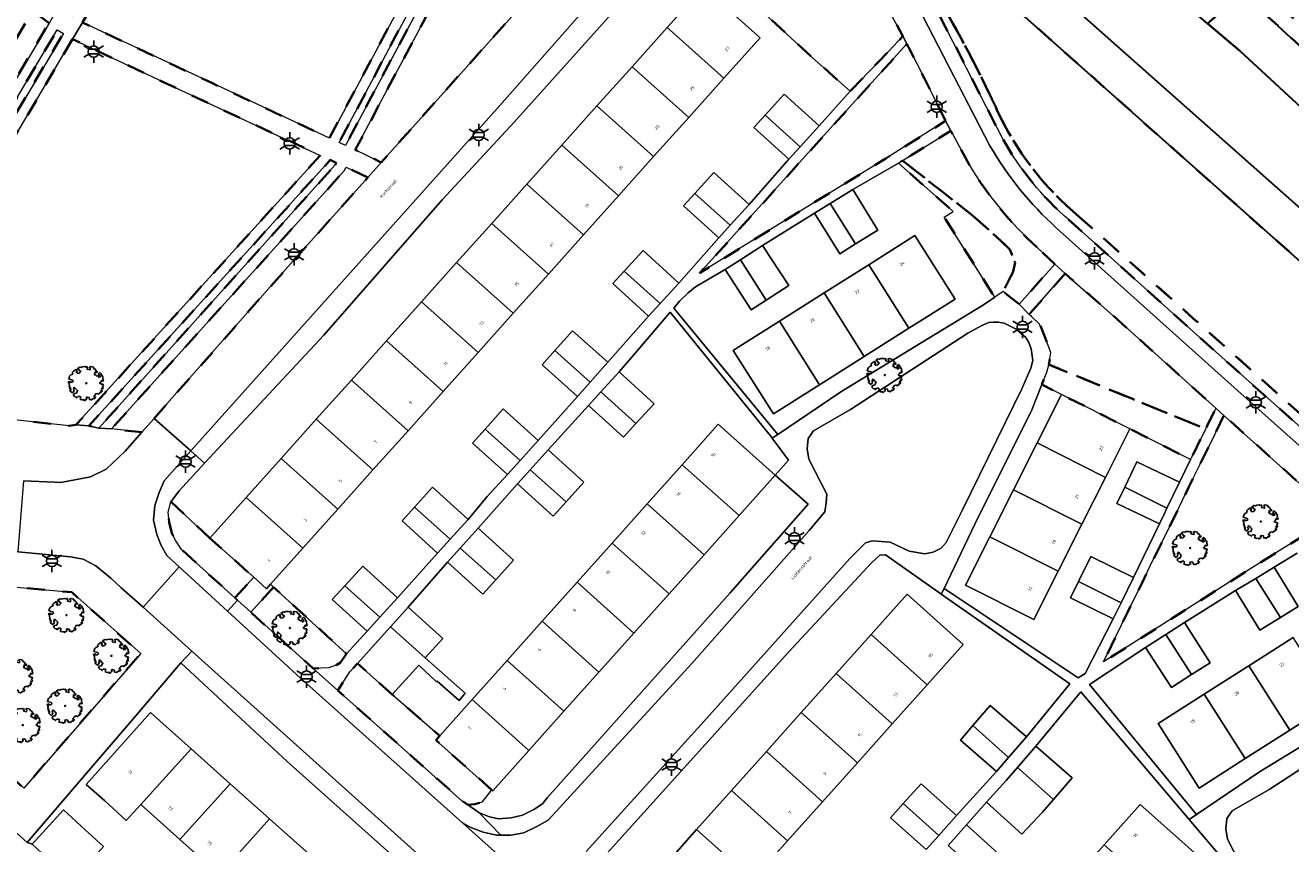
# Model space of a CAD drawing. Extents: x 105780 to 185197, y 477999 to 525027.
# Tile 413 of 562: x 108238 to 108381, y 479543 to 479636. Entities that reach past the tile are written whole.
import ezdxf
from ezdxf.enums import TextEntityAlignment as Align

# ---------------------------------------------------------------- set-up
doc = ezdxf.new("R2010")
doc.units = 0
doc.linetypes.add('XX-HIDDEN', pattern=[4, 2, -2])
for name, color, linetype, lineweight in [('B-GV-GR-BOOM-S', 252, 'Continuous', 25), ('B-GV-GR-MATERIAALGRENS-G', 252, 'XX-HIDDEN', 35), ('B-RO-IE-MEUBILAIR_WEGMEUBILAIR-S', 252, 'Continuous', 25), ('B-WE-GW-WATERGANG_SLOOT_INSTEEK-G', 252, 'Continuous', 30), ('B-XX-KG-KADASTRAAL_BEBOUWING-G', 252, 'Continuous', 20), ('B1-WE-OG-BEBOUWING-T18', 7, 'Continuous', 18), ('B1-WE-OG-TERREIN_ERF-GV', 252, 'Continuous', 18), ('B1-WE-OG-TOPOGRAFIE-T18', 10, 'Continuous', 18), ('B1-WE-VH-VERHARDING_BETONSTRAATSTEEN-GV', 252, 'Continuous', 18), ('B1-WE-VH-VERHARDING_STRAATBAKSTEEN-GV', 252, 'Continuous', 18), ('B1-WE-VH-VERHARDING_TEGEL-GV', 252, 'Continuous', 18)]:
    doc.layers.add(name, color=color, linetype=linetype, lineweight=lineweight)
doc.styles.add('NLCS-ISO', font='NLCS-ISO.ttf')
doc.styles.add('NLCS-ISO-M200-T18', font='NLCS-ISO.ttf', dxfattribs={"height": 0.36})

# ---------------------------------------------------------------- blocks, each defined once
blk = doc.blocks.new('B-SIE-WEG_LICHTMAST-SO')
at = {"ltscale": 0.1}
for p, q in [((-1.1, 0.63), (-2.19, 1.27)), ((0, 1.27), (0, 2.53)), ((1.1, 0.63), (2.19, 1.27)), ((-1.1, -0.63), (-2.19, -1.27)), ((0, -1.27), (0, -2.53)), ((1.1, -0.63), (2.19, -1.27))]:
    blk.add_line(p, q, dxfattribs=at)
at = {"flags": 128}
for points in [[(-1.16, 0.5), (1.16, 0.5)], [(-1.16, -0.5), (1.16, -0.5)]]:
    blk.add_lwpolyline(points, dxfattribs=at)
at = {"ltscale": 0.1}
blk.add_circle((0, 0), 1.27, dxfattribs=at)
at = {"style": 'NLCS-ISO'}
blk.add_attdef('TYPE', text='', height=1.8, dxfattribs=at).set_placement((0, 2.53), align=Align.BOTTOM_CENTER)
blk = doc.blocks.new('B-SGR-BOOM_06')
at = {"linetype": 'Continuous', "flags": 128}
blk.add_lwpolyline([(1.08, 1.41), (1.01, 1.58), (0.88, 1.63), (0.78, 1.81), (0.51, 1.88), (0.34, 1.81), (0.44, 1.71), (0.43, 1.52), (0.09, 1.59), (0.14, 1.73), (0.07, 1.88), (-0.06, 1.84), (-0.19, 1.88), (-0.46, 1.86), (-0.6, 1.79), (-0.78, 1.83), (-1.02, 1.64), (-0.85, 1.56), (-0.8, 1.46), (-0.63, 1.37), (-0.8, 1.16), (-1.02, 1.11), (-1.17, 1.24), (-1.05, 1.29), (-1.15, 1.54), (-1.45, 1.37), (-1.6, 1.21), (-1.52, 1.14), (-1.6, 1.01), (-1.77, 0.94), (-1.89, 0.82), (-2, 0.49), (-1.55, 0.37), (-1.48, 0.22), (-1.6, 0.12), (-1.8, 0.12), (-1.84, 0.22), (-2.04, 0.15), (-1.9, -0.07), (-1.97, -0.15), (-1.89, -0.22), (-1.95, -0.4), (-1.81, -0.47), (-1.89, -0.62), (-1.77, -0.64), (-1.72, -0.68), (-1.85, -0.84), (-1.57, -1.07), (-1.47, -0.97), (-1.38, -0.79), (-1.45, -0.7), (-1.37, -0.47), (-1.25, -0.54), (-1.12, -0.7), (-1, -0.8), (-1.12, -1.12), (-1.37, -1.17), (-1.47, -1.36), (-1.33, -1.51), (-1.13, -1.56), (-1.11, -1.61), (-1.08, -1.66), (-0.93, -1.49), (-0.73, -1.49), (-0.63, -1.56), (-0.68, -1.71), (-0.68, -1.84), (-0.46, -1.89), (-0.24, -1.88), (-0.19, -1.98), (-0.09, -1.86), (0.04, -1.79), (-0.02, -1.6), (0.11, -1.56), (0.31, -1.61), (0.34, -1.84), (0.46, -1.83), (0.58, -1.89), (0.83, -1.69), (0.95, -1.74), (0.93, -1.66), (1.06, -1.59), (0.96, -1.49), (0.85, -1.46), (1.03, -1.29), (1.05, -1.19), (1.26, -1.14), (1.42, -1.22), (1.51, -1.12), (1.51, -1.05), (1.65, -1.05), (1.65, -0.95), (1.78, -0.91), (1.78, -0.82), (1.63, -0.82), (1.82, -0.64), (1.7, -0.57), (1.85, -0.62), (1.9, -0.5), (1.82, -0.37), (1.93, -0.18), (1.87, -0.1), (1.7, -0.1), (1.5, 0.03), (1.63, 0.12), (1.75, 0.34), (1.82, 0.24), (1.95, 0.29), (1.87, 0.57), (1.88, 0.75), (1.8, 0.79), (1.67, 1.06), (1.53, 1.21), (1.35, 1.04), (1.47, 0.97), (1.57, 0.72), (1.41, 0.69), (1.33, 0.85), (1.2, 0.82), (1.06, 0.92), (0.9, 1.01), (0.98, 1.07), (0.93, 1.17), (1.01, 1.27), (1.15, 1.22), (1.26, 1.29)], close=True, dxfattribs=at)
blk.add_circle((0, 0), 0.06)
at = {"style": 'NLCS-ISO'}
blk.add_attdef('SOORT', text='', height=0.3, dxfattribs=at).set_placement((0, -0.36), align=Align.TOP_CENTER)

msp = doc.modelspace()

# ---------------------------------------------------------------- linework, layer by layer
at = {"layer": 'B-GV-GR-MATERIAALGRENS-G', "flags": 128}
for points in [[(108292.378, 479660.092), (108291.678, 479660.723), (108288.535, 479663.57), (108277.822, 479673.142), (108262.947, 479656.61), (108245.2, 479636.927), (108244.773, 479636.213), (108259.491, 479629.329), (108272.71, 479623.133)], [(108293.898, 479658.723), (108293.281, 479659.279), (108273.802, 479622.653), (108274.509, 479622.313)], [(108304.297, 479649.196), (108303.959, 479649.496), (108302.468, 479650.82), (108297.507, 479655.471), (108294.831, 479657.882), (108275.62, 479621.811), (108278.558, 479620.384), (108303.956, 479648.812)], [(108361.184, 479652.236), (108357.917, 479648.407), (108365.827, 479641.375), (108371.993, 479636.112), (108375.347, 479638.986), (108376.215, 479638.743), (108376.411, 479638.911), (108378.954, 479636.741), (108395.786, 479621.176), (108418.752, 479600.76), (108428.259, 479592.412), (108430.505, 479592.558), (108400.069, 479622.63), (108389.687, 479632.889), (108386.3, 479632.76), (108377.733, 479640.044), (108375.769, 479641.716), (108372.096, 479638.613)], [(108241.001, 479636.141), (108239.168, 479637.543), (108228.428, 479619.256), (108230.311, 479618.119)], [(108222.775, 479602.993), (108223.443, 479602.596), (108242.623, 479634.963), (108241.937, 479635.372)], [(108243.646, 479634.326), (108243.536, 479634.143), (108232.839, 479616.071), (108219.165, 479593.253), (108243.291, 479590.615), (108244.053, 479590.708), (108271.665, 479621.185), (108255.279, 479628.841)], [(108342.349, 479625.072), (108340.026, 479629.813), (108338.263, 479633.251), (108337.988, 479633.787), (108328.985, 479623.829), (108314.538, 479607.849), (108335.596, 479620.841)], [(108273.351, 479620.102), (108273.484, 479620.356), (108272.77, 479620.68), (108272.646, 479620.485), (108245.517, 479590.613), (108246.622, 479590.339)], [(108345.163, 479614.578), (108337.511, 479620.588), (108337.026, 479620.307), (108343.213, 479614.849), (108342.198, 479614.208), (108347.92, 479605.157), (108348.257, 479605.387), (108348.862, 479605.801), (108349.697, 479607.44), (108350.006, 479608.069), (108350.222, 479609.084), (108349.838, 479609.997), (108349.616, 479610.543), (108348.584, 479611.549), (108345.985, 479613.9)], [(108277.041, 479618.686), (108274.583, 479619.845), (108274.368, 479619.433), (108248.053, 479590.248), (108251.502, 479589.876), (108252.889, 479591.448), (108254.328, 479593.078), (108268.02, 479608.588)], [(108355.9, 479607.822), (108351.808, 479603.189), (108352.071, 479602.949), (108352.997, 479602.106), (108353.676, 479600.472), (108354.253, 479598.895), (108354.033, 479597.521), (108363.502, 479593.647), (108371.767, 479590.241), (108371.947, 479590.605), (108372.907, 479592.613), (108364.893, 479599.842), (108362.974, 479601.573), (108359.323, 479604.798), (108356.429, 479607.355)], [(108363.502, 479593.647), (108354.033, 479597.521), (108354.031, 479597.51), (108353.803, 479596.668), (108353.247, 479595.271), (108355.48, 479594.147), (108363.197, 479590.261), (108370.067, 479586.801), (108371.767, 479590.241)], [(108373.837, 479591.778), (108372.843, 479589.709), (108371.143, 479586.269), (108369.878, 479583.71), (108368.731, 479581.324), (108367.031, 479577.884), (108365.766, 479575.325), (108364.619, 479572.939), (108362.919, 479569.499), (108360.227, 479563.913), (108376.75, 479574.399), (108384.799, 479579.403), (108386.459, 479580.441)], [(108259.189, 479577.917), (108254.777, 479582.021), (108254.475, 479580.856), (108254.593, 479579.702), (108254.879, 479578.473), (108255.35, 479577.583), (108255.989, 479576.618), (108262.024, 479571.147), (108264.145, 479573.479)], [(108214.987, 479570.647), (108217.669, 479572.019), (108220.085, 479572.639), (108226.684, 479568.766), (108230.464, 479564.987), (108236.195, 479559.472), (108236.412, 479558.946), (108234.378, 479553.055), (108238.137, 479549.641), (108251.372, 479564.846), (108243.569, 479571.796), (108218.089, 479574.11)], [(108266.399, 479572.371), (108263.811, 479569.526), (108270.879, 479563.16), (108272.623, 479563.237), (108273.37, 479563.499), (108273.933, 479563.816), (108274.648, 479564.839), (108272.505, 479566.793)], [(108279.809, 479560.219), (108275.895, 479563.734), (108275.024, 479562.801), (108273.644, 479560.685), (108287.718, 479548.182), (108288.355, 479547.737), (108289.129, 479547.821), (108289.95, 479548.054), (108291.021, 479549.458), (108284.743, 479555.071), (108285.174, 479555.553), (108280.515, 479559.63)]]:
    msp.add_lwpolyline(points, close=True, dxfattribs=at)
for points in [[(108321.735, 479656.238), (108320.626, 479655.006), (108315.588, 479649.751), (108312.339, 479646.037), (108327.297, 479632.265), (108331.573, 479628.432), (108334.808, 479631.795), (108335.935, 479632.967), (108337.531, 479634.679), (108334.908, 479639.488)], [(108448.76, 479533.095), (108449.361, 479532.543), (108450.025, 479531.934), (108456.905, 479539.553), (108457.75, 479539.992), (108458.571, 479540.566), (108459.122, 479541.21), (108459.42, 479541.671), (108459.695, 479542.386), (108460.153, 479542.9), (108458.883, 479546.133), (108456.478, 479543.808), (108444.375, 479554.118), (108422.002, 479574.011), (108334.687, 479651.648)], [(108341.687, 479637.008), (108347, 479626.622), (108348.869, 479622.967)], [(108345.062, 479620.06), (108342.956, 479623.95), (108341.112, 479622.824), (108338.44, 479621.169), (108337.511, 479620.588), (108345.163, 479614.578), (108345.985, 479613.9), (108348.584, 479611.549), (108349.616, 479610.543), (108349.838, 479609.997), (108350.222, 479609.084), (108350.006, 479608.069), (108349.697, 479607.44), (108348.862, 479605.801), (108349.492, 479605.306), (108350.677, 479604.374), (108354.71, 479608.874), (108352.665, 479610.801)], [(108356.276, 479613.915), (108369.675, 479601.879), (108374.307, 479597.718), (108394.174, 479580.034), (108398.417, 479576.49), (108400.401, 479574.833)], [(108357.477, 479614.252), (108370.362, 479602.758), (108374.404, 479599.152), (108383.552, 479590.977), (108397.898, 479578.155), (108400.49, 479575.838)], [(108400.49, 479575.838), (108397.898, 479578.155), (108383.552, 479590.977), (108374.404, 479599.152), (108370.362, 479602.758), (108357.477, 479614.252)]]:
    msp.add_lwpolyline(points, dxfattribs=at)
for points in [[(108332.759, 479652.445, -0.0450472), (108347.262, 479628.262)], [(108347.262, 479628.262, 0.0450472), (108332.759, 479652.445)], [(108347.262, 479628.262, -0.0030886), (108348.134, 479626.426)], [(108348.134, 479626.426, 0.0030886), (108347.262, 479628.262)], [(108348.134, 479626.426, 0.1130547), (108357.477, 479614.252)], [(108357.477, 479614.252, -0.1130547), (108348.134, 479626.426)], [(108348.869, 479622.967, 0.0853671), (108356.276, 479613.915)], [(108352.665, 479610.801, -0.0696281), (108345.062, 479620.06)]]:
    msp.add_lwpolyline(points, format="xyb", dxfattribs=at)
at = {"layer": 'B-WE-GW-WATERGANG_SLOOT_INSTEEK-G', "flags": 128}
for points in [[(108354.778, 479639.76), (108332.304, 479659.857), (108333.308, 479664.254), (108331.18, 479667.071), (108329.724, 479664.366), (108329.087, 479663.594), (108330.055, 479657.027), (108334.687, 479651.648), (108422.002, 479574.011), (108444.375, 479554.118), (108456.478, 479543.808), (108458.883, 479546.133), (108457.708, 479548.719), (108439.897, 479564.413), (108420.51, 479581.605), (108404.306, 479595.835)], [(108392.429, 479617.474), (108375.634, 479633.005), (108371.993, 479636.112), (108365.827, 479641.375), (108357.917, 479648.407), (108353.332, 479652.484), (108337.469, 479666.587), (108333.308, 479664.254), (108332.304, 479659.857), (108354.778, 479639.76), (108404.306, 479595.835), (108420.51, 479581.605), (108439.897, 479564.413), (108457.708, 479548.719), (108456.733, 479560.496), (108441.494, 479574.142), (108436.063, 479578.91), (108421.208, 479591.953), (108415.443, 479597.015)], [(108395.786, 479621.176), (108378.954, 479636.741), (108376.411, 479638.911), (108376.215, 479638.743), (108375.347, 479638.986), (108371.993, 479636.112), (108375.634, 479633.005), (108392.429, 479617.474), (108415.443, 479597.015), (108421.208, 479591.953), (108428.259, 479592.412), (108418.752, 479600.76)]]:
    msp.add_lwpolyline(points, close=True, dxfattribs=at)
at = {"layer": 'B-XX-KG-KADASTRAAL_BEBOUWING-G', "flags": 128}
for points in [[(108310.882, 479635.638), (108317.285, 479629.903), (108321.384, 479634.48), (108314.981, 479640.215)], [(108310.882, 479635.638), (108306.916, 479631.209), (108313.319, 479625.474), (108317.285, 479629.903)], [(108306.916, 479631.209), (108302.95, 479626.781), (108309.353, 479621.046), (108313.319, 479625.474)], [(108321.951, 479625.724), (108325.923, 479622.166), (108328.064, 479624.517), (108324.122, 479628.108)], [(108302.95, 479626.781), (108298.984, 479622.352), (108305.387, 479616.617), (108309.353, 479621.046)], [(108321.951, 479625.724), (108320.694, 479624.344), (108324.635, 479620.753), (108325.923, 479622.166)], [(108298.984, 479622.352), (108295.018, 479617.924), (108301.421, 479612.189), (108305.387, 479616.617)], [(108314.004, 479616.88), (108318.027, 479613.277), (108320.163, 479615.644), (108316.154, 479619.262)], [(108295.018, 479617.924), (108291.051, 479613.495), (108297.455, 479607.76), (108301.421, 479612.189)], [(108314.004, 479616.88), (108312.737, 479615.476), (108316.747, 479611.858), (108318.027, 479613.277)], [(108331.867, 479617.324), (108329.312, 479615.733), (108332.198, 479611.169), (108334.721, 479612.739)], [(108329.312, 479615.733), (108327.545, 479614.633), (108330.398, 479610.049), (108332.198, 479611.169)], [(108291.051, 479613.495), (108287.086, 479609.067), (108293.489, 479603.332), (108297.455, 479607.76)], [(108333.681, 479608.823), (108338.222, 479601.641), (108343.443, 479604.942), (108338.902, 479612.124)], [(108321.678, 479611.008), (108319.179, 479609.39), (108322.077, 479604.805), (108324.626, 479606.456)], [(108306.014, 479608.075), (108310.091, 479604.424), (108312.215, 479606.752), (108308.172, 479610.441)], [(108319.179, 479609.39), (108317.438, 479608.262), (108320.387, 479603.71), (108322.077, 479604.805)], [(108287.086, 479609.067), (108283.119, 479604.638), (108289.523, 479598.903), (108293.489, 479603.332)], [(108306.014, 479608.075), (108304.741, 479606.68), (108308.784, 479602.991), (108310.091, 479604.424)], [(108333.681, 479608.823), (108328.628, 479605.629), (108333.169, 479598.446), (108338.222, 479601.641)], [(108328.628, 479605.629), (108323.576, 479602.434), (108328.116, 479595.252), (108333.169, 479598.446)], [(108283.119, 479604.638), (108279.153, 479600.209), (108285.557, 479594.474), (108289.523, 479598.903)], [(108323.576, 479602.434), (108318.698, 479599.35), (108318.354, 479599.133), (108322.895, 479591.951), (108328.116, 479595.252)], [(108298.186, 479599.125), (108302.177, 479595.55), (108304.177, 479597.797), (108300.175, 479601.36)], [(108279.153, 479600.209), (108275.187, 479595.78), (108281.591, 479590.045), (108285.557, 479594.474)], [(108298.186, 479599.125), (108296.742, 479597.502), (108300.743, 479593.939), (108302.177, 479595.55)], [(108305.458, 479596.708), (108303.379, 479594.432), (108307.361, 479590.873), (108309.401, 479593.105)], [(108275.187, 479595.78), (108271.221, 479591.352), (108277.625, 479585.617), (108281.591, 479590.045)], [(108303.379, 479594.432), (108301.99, 479592.912), (108305.932, 479589.309), (108307.361, 479590.873)], [(108352.721, 479588.666), (108360.438, 479584.781), (108363.197, 479590.261), (108355.48, 479594.147)], [(108290.296, 479590.23), (108294.26, 479586.68), (108296.307, 479588.946), (108292.359, 479592.513)], [(108271.221, 479591.352), (108267.255, 479586.923), (108273.659, 479581.188), (108277.625, 479585.617)], [(108316.669, 479590.785), (108312.578, 479586.209), (108319.009, 479580.46), (108323.1, 479585.036)], [(108290.296, 479590.23), (108288.879, 479588.661), (108292.827, 479585.094), (108294.26, 479586.68)], [(108297.434, 479587.884), (108295.4, 479585.636), (108299.463, 479582.005), (108301.475, 479584.229)], [(108360.438, 479584.781), (108352.721, 479588.666), (108350.051, 479583.363), (108357.768, 479579.478)], [(108267.255, 479586.923), (108263.289, 479582.495), (108269.693, 479576.76), (108273.659, 479581.188)], [(108312.578, 479586.209), (108308.621, 479581.782), (108315.052, 479576.033), (108319.009, 479580.46)], [(108368.802, 479584.242), (108363.983, 479586.551), (108362.61, 479583.687), (108367.385, 479581.284)], [(108295.4, 479585.636), (108293.976, 479584.062), (108298.017, 479580.406), (108299.463, 479582.005)], [(108284.371, 479583.67), (108282.319, 479581.414), (108286.361, 479577.793), (108288.386, 479580.02)], [(108357.768, 479579.478), (108350.051, 479583.363), (108347.382, 479578.061), (108355.099, 479574.176)], [(108362.61, 479583.687), (108361.719, 479581.828), (108366.539, 479579.519), (108367.074, 479580.635), (108367.385, 479581.284)], [(108263.289, 479582.495), (108259.189, 479577.917), (108264.145, 479573.479), (108265.593, 479572.182), (108266.048, 479572.69), (108269.693, 479576.76)], [(108282.319, 479581.414), (108280.916, 479579.87), (108284.931, 479576.22), (108286.361, 479577.793)], [(108308.621, 479581.782), (108304.664, 479577.355), (108311.095, 479571.606), (108315.052, 479576.033)], [(108289.515, 479579.029), (108287.481, 479576.786), (108291.507, 479573.187), (108293.515, 479575.403)], [(108355.099, 479574.176), (108347.382, 479578.061), (108344.622, 479572.58), (108352.339, 479568.695)], [(108287.481, 479576.786), (108286.047, 479575.204), (108290.047, 479571.577), (108291.507, 479573.187)], [(108304.664, 479577.355), (108300.706, 479572.928), (108307.137, 479567.179), (108311.095, 479571.606)], [(108363.617, 479573.454), (108358.782, 479575.838), (108357.392, 479573.021), (108362.208, 479570.597)], [(108274.431, 479572.517), (108278.405, 479568.958), (108280.412, 479571.158), (108276.472, 479574.754)], [(108377.428, 479573.359), (108375.132, 479571.984), (108377.874, 479567.504), (108380.231, 479568.946)], [(108379.499, 479574.626), (108377.428, 479573.359), (108380.231, 479568.946), (108382.228, 479570.167)], [(108274.431, 479572.517), (108273.032, 479570.984), (108276.973, 479567.388), (108278.405, 479568.958)], [(108300.706, 479572.928), (108296.749, 479568.501), (108303.18, 479562.752), (108307.137, 479567.179)], [(108357.392, 479573.021), (108356.48, 479571.172), (108361.315, 479568.787), (108362.208, 479570.597)], [(108333.947, 479567.007), (108340.287, 479561.337), (108344.366, 479565.898), (108338.026, 479571.568)], [(108281.606, 479570.092), (108279.621, 479567.883), (108283.542, 479564.377), (108285.518, 479566.577)], [(108279.621, 479567.883), (108278.22, 479566.323), (108275.895, 479563.734), (108279.809, 479560.219), (108282.133, 479562.807), (108282.8, 479563.55), (108284.789, 479561.714), (108284.896, 479561.724), (108287.358, 479559.556), (108288.035, 479560.361), (108283.542, 479564.377)], [(108296.749, 479568.501), (108292.791, 479564.074), (108299.222, 479558.325), (108303.18, 479562.752)], [(108369.359, 479568.365), (108367.271, 479567.025), (108370.178, 479562.471), (108372.277, 479563.818)], [(108333.947, 479567.007), (108330.001, 479562.594), (108336.341, 479556.924), (108340.287, 479561.337)], [(108367.271, 479567.025), (108364.969, 479565.548), (108367.887, 479561.001), (108370.178, 479562.471)], [(108381.671, 479566.69), (108376.632, 479563.473), (108381.278, 479556.195), (108386.317, 479559.412)], [(108292.791, 479564.074), (108288.834, 479559.647), (108295.265, 479553.898), (108299.222, 479558.325)], [(108376.632, 479563.473), (108376.473, 479563.372), (108371.592, 479560.256), (108376.238, 479552.978), (108381.278, 479556.195)], [(108330.001, 479562.594), (108326.055, 479558.182), (108332.395, 479552.512), (108336.341, 479556.924)], [(108288.834, 479559.647), (108285.174, 479555.553), (108284.743, 479555.071), (108291.021, 479549.458), (108291.174, 479549.322), (108295.265, 479553.898)], [(108371.592, 479560.256), (108366.384, 479556.931), (108371.03, 479549.653), (108376.238, 479552.978)], [(108257.057, 479554.097), (108252.472, 479558.189), (108246.828, 479551.865), (108245.21, 479550.052), (108247.299, 479548.188), (108249.733, 479545.989), (108251.375, 479547.807)], [(108332.395, 479552.512), (108326.055, 479558.182), (108322.109, 479553.77), (108328.449, 479548.1)], [(108345.458, 479556.712), (108349.487, 479553.11), (108351.504, 479555.453), (108347.409, 479558.978)], [(108345.458, 479556.712), (108344.032, 479555.055), (108348.127, 479551.53), (108349.487, 479553.11)], [(108261.492, 479550.139), (108257.057, 479554.097), (108251.375, 479547.807), (108255.808, 479543.851)], [(108328.449, 479548.1), (108322.109, 479553.77), (108318.163, 479549.358), (108324.503, 479543.688)], [(108352.574, 479554.378), (108350.488, 479551.983), (108354.565, 479548.35), (108356.691, 479550.791)], [(108354.565, 479548.35), (108350.488, 479551.983), (108349.216, 479550.522), (108346.983, 479548.048), (108350.968, 479544.437), (108353.333, 479546.936)], [(108265.927, 479546.18), (108261.492, 479550.139), (108255.808, 479543.851), (108260.283, 479539.856)], [(108318.163, 479549.358), (108314.217, 479544.946), (108320.557, 479539.276), (108324.503, 479543.688)], [(108337.569, 479547.885), (108341.588, 479544.291), (108343.608, 479546.534), (108339.588, 479550.137)], [(108337.569, 479547.885), (108336.142, 479546.293), (108340.153, 479542.697), (108341.588, 479544.291)], [(108360.303, 479543.235), (108366.698, 479537.535), (108370.755, 479542.087), (108364.36, 479547.787)], [(108247.176, 479543.025), (108245.108, 479544.922), (108242.643, 479547.184), (108239.079, 479543.3), (108240.801, 479541.72), (108241.544, 479541.038), (108243.665, 479539.092)], [(108270.363, 479542.222), (108265.927, 479546.18), (108260.283, 479539.856), (108264.676, 479535.936)], [(108314.217, 479544.946), (108310.271, 479540.533), (108316.611, 479534.863), (108320.557, 479539.276)], [(108344.736, 479545.484), (108342.651, 479543.17), (108346.659, 479539.598), (108348.718, 479541.862)]]:
    msp.add_lwpolyline(points, close=True, dxfattribs=at)
at = {"layer": 'B1-WE-OG-TERREIN_ERF-GV', "flags": 128}
for points in [[(108305.896, 479638.675), (108293.601, 479624.938), (108285.464, 479616.173), (108272.059, 479600.845), (108258.591, 479586.366), (108255.715, 479583.273), (108254.777, 479582.021), (108259.189, 479577.917), (108263.289, 479582.495), (108267.255, 479586.923), (108271.221, 479591.352), (108275.187, 479595.78), (108279.153, 479600.209), (108283.119, 479604.638), (108287.086, 479609.067), (108291.051, 479613.495), (108295.018, 479617.924), (108298.984, 479622.352), (108302.95, 479626.781), (108306.916, 479631.209), (108310.882, 479635.638), (108314.981, 479640.215), (108321.384, 479634.48), (108317.285, 479629.903), (108313.319, 479625.474), (108309.353, 479621.046), (108305.387, 479616.617), (108301.421, 479612.189), (108297.455, 479607.76), (108293.489, 479603.332), (108289.523, 479598.903), (108285.557, 479594.474), (108281.591, 479590.045), (108277.625, 479585.617), (108273.659, 479581.188), (108269.693, 479576.76), (108266.048, 479572.69), (108266.399, 479572.371), (108272.505, 479566.793), (108274.648, 479564.839), (108276.973, 479567.388), (108273.032, 479570.984), (108274.431, 479572.517), (108276.472, 479574.754), (108280.412, 479571.158), (108284.931, 479576.22), (108280.916, 479579.87), (108282.319, 479581.414), (108284.371, 479583.67), (108288.386, 479580.02), (108290.548, 479582.61), (108292.827, 479585.094), (108288.879, 479588.661), (108290.296, 479590.23), (108292.359, 479592.513), (108296.307, 479588.946), (108300.743, 479593.939), (108296.742, 479597.502), (108298.186, 479599.125), (108300.175, 479601.36), (108304.177, 479597.797), (108308.784, 479602.991), (108304.741, 479606.68), (108306.014, 479608.075), (108308.172, 479610.441), (108312.215, 479606.752), (108316.747, 479611.858), (108312.737, 479615.476), (108314.004, 479616.88), (108316.154, 479619.262), (108320.163, 479615.644), (108324.635, 479620.753), (108320.694, 479624.344), (108321.951, 479625.724), (108324.122, 479628.108), (108328.064, 479624.517), (108331.573, 479628.432), (108327.297, 479632.265), (108312.339, 479646.037)], [(108382.099, 479576.206), (108379.499, 479574.626), (108382.228, 479570.167), (108380.231, 479568.946), (108377.874, 479567.504), (108375.132, 479571.984), (108369.359, 479568.365), (108372.277, 479563.818), (108370.178, 479562.471), (108367.887, 479561.001), (108364.969, 479565.548), (108358.628, 479561.363), (108370.737, 479546.675), (108377.858, 479551.491), (108392.267, 479560.279)], [(108340.153, 479542.697), (108336.142, 479546.293), (108337.569, 479547.885), (108339.588, 479550.137), (108343.608, 479546.534), (108348.127, 479551.53), (108344.032, 479555.055), (108345.458, 479556.712), (108347.409, 479558.978), (108351.504, 479555.453), (108356.403, 479561.42), (108341.875, 479571.557), (108341.821, 479571.595), (108335.563, 479576.029), (108334.939, 479575.993), (108334.028, 479575.144), (108324.595, 479565.032), (108303.047, 479541.119)], [(108310.271, 479540.533), (108314.217, 479544.946), (108318.163, 479549.358), (108322.109, 479553.77), (108326.055, 479558.182), (108330.001, 479562.594), (108333.947, 479567.007), (108338.026, 479571.568), (108344.366, 479565.898), (108340.287, 479561.337), (108336.341, 479556.924), (108332.395, 479552.512), (108328.449, 479548.1), (108324.503, 479543.688), (108320.557, 479539.276)], [(108386.317, 479559.412), (108381.278, 479556.195), (108376.238, 479552.978), (108371.03, 479549.653), (108366.384, 479556.931), (108371.592, 479560.256), (108376.473, 479563.372), (108376.632, 479563.473), (108381.671, 479566.69)], [(108293.601, 479529.731), (108267.939, 479552.641), (108255.922, 479563.791), (108250.542, 479557.511), (108245.747, 479551.914), (108238.523, 479543.482), (108239.079, 479543.3), (108242.643, 479547.184), (108245.108, 479544.922), (108247.176, 479543.025)], [(108374.159, 479541.099), (108369.903, 479546.112), (108357.662, 479560.527), (108352.574, 479554.378), (108356.691, 479550.791), (108354.565, 479548.35), (108353.333, 479546.936), (108350.968, 479544.437), (108346.983, 479548.048), (108344.736, 479545.484), (108348.718, 479541.862)], [(108260.283, 479539.856), (108255.808, 479543.851), (108251.375, 479547.807), (108249.733, 479545.989), (108247.299, 479548.188), (108245.21, 479550.052), (108246.828, 479551.865), (108252.472, 479558.189), (108257.057, 479554.097), (108261.492, 479550.139), (108265.927, 479546.18), (108270.363, 479542.222)], [(108227.958, 479527.25), (108240.801, 479541.72), (108239.079, 479543.3), (108238.523, 479543.482), (108237.782, 479544.154)]]:
    msp.add_lwpolyline(points, dxfattribs=at)
for points in [[(108327.545, 479614.633), (108321.678, 479611.008), (108324.626, 479606.456), (108322.077, 479604.805), (108320.387, 479603.71), (108317.438, 479608.262), (108314.073, 479606.324), (108313.256, 479605.642), (108312.299, 479604.699), (108311.636, 479603.911), (108323.403, 479589.638), (108330.524, 479594.454), (108346.654, 479604.291), (108347.92, 479605.157), (108342.198, 479614.208), (108343.213, 479614.849), (108337.026, 479620.307), (108331.867, 479617.324), (108334.721, 479612.739), (108332.198, 479611.169), (108330.398, 479610.049)], [(108323.576, 479602.434), (108328.628, 479605.629), (108333.681, 479608.823), (108338.902, 479612.124), (108343.443, 479604.942), (108338.222, 479601.641), (108333.169, 479598.446), (108328.116, 479595.252), (108322.895, 479591.951), (108318.354, 479599.133), (108318.698, 479599.35)], [(108308.621, 479581.782), (108312.578, 479586.209), (108316.669, 479590.785), (108323.1, 479585.036), (108324.595, 479586.727), (108322.775, 479589.213), (108322.717, 479589.292), (108311.242, 479603.441), (108307.519, 479599.127), (108305.458, 479596.708), (108309.401, 479593.105), (108307.361, 479590.873), (108305.932, 479589.309), (108301.99, 479592.912), (108297.434, 479587.884), (108301.475, 479584.229), (108299.463, 479582.005), (108298.017, 479580.406), (108293.976, 479584.062), (108289.515, 479579.029), (108293.515, 479575.403), (108291.507, 479573.187), (108290.047, 479571.577), (108286.047, 479575.204), (108281.606, 479570.092), (108285.518, 479566.577), (108283.542, 479564.377), (108288.035, 479560.361), (108287.358, 479559.556), (108284.896, 479561.724), (108284.789, 479561.714), (108282.8, 479563.55), (108282.133, 479562.807), (108279.809, 479560.219), (108280.515, 479559.63), (108285.174, 479555.553), (108288.834, 479559.647), (108292.791, 479564.074), (108296.749, 479568.501), (108300.706, 479572.928), (108304.664, 479577.355)], [(108361.315, 479568.787), (108356.48, 479571.172), (108357.392, 479573.021), (108358.782, 479575.838), (108363.617, 479573.454), (108366.539, 479579.519), (108361.719, 479581.828), (108362.61, 479583.687), (108363.983, 479586.551), (108368.802, 479584.242), (108370.067, 479586.801), (108363.197, 479590.261), (108360.438, 479584.781), (108357.768, 479579.478), (108355.099, 479574.176), (108352.339, 479568.695), (108344.622, 479572.58), (108347.382, 479578.061), (108350.051, 479583.363), (108352.721, 479588.666), (108355.48, 479594.147), (108353.247, 479595.271), (108352.034, 479592.226), (108346.065, 479580.281), (108342.191, 479572.215), (108357.366, 479562.097), (108358.149, 479562.594)], [(108326.822, 479581.746), (108323.1, 479585.036), (108319.009, 479580.46), (108315.052, 479576.033), (108311.095, 479571.606), (108307.137, 479567.179), (108303.18, 479562.752), (108299.222, 479558.325), (108295.265, 479553.898), (108291.174, 479549.322), (108291.021, 479549.458), (108289.95, 479548.054), (108289.129, 479547.821), (108288.355, 479547.737), (108289.587, 479546.876), (108290.68, 479546.452), (108291.78, 479546.154), (108293.238, 479546.28), (108294.537, 479546.572), (108295.822, 479547.239), (108296.788, 479547.878), (108297.317, 479548.557), (108318.011, 479571.729)], [(108348.532, 479530.029), (108352.456, 479534.431), (108356.379, 479538.833), (108360.303, 479543.235), (108364.36, 479547.787), (108370.755, 479542.087), (108366.698, 479537.535), (108362.774, 479533.133), (108358.851, 479528.731), (108354.927, 479524.329), (108351.003, 479519.926), (108347.079, 479515.524), (108343.156, 479511.122), (108339.099, 479506.571), (108332.704, 479512.271), (108332.951, 479512.548), (108336.761, 479516.822), (108340.684, 479521.224), (108344.608, 479525.626)]]:
    msp.add_lwpolyline(points, close=True, dxfattribs=at)
at = {"layer": 'B1-WE-VH-VERHARDING_BETONSTRAATSTEEN-GV', "flags": 128}
msp.add_lwpolyline([(108252.96, 479581.601), (108253.46, 479583.059), (108254.008, 479584.378), (108257.043, 479587.773), (108252.889, 479591.448), (108251.502, 479589.876), (108249.615, 479587.739), (108247.446, 479585.706), (108245.695, 479584.838), (108242.349, 479584.189), (108241.638, 479584.222), (108238.121, 479584.387), (108237.485, 479576.358), (108243.42, 479575.777), (108244.873, 479575.545), (108246.301, 479574.774), (108247.981, 479573.362), (108249.157, 479572.306), (108251.63, 479570.085), (108255.727, 479574.656), (108254.329, 479575.937), (108253.694, 479577.063), (108253.208, 479578.328), (108252.801, 479579.922)], close=True, dxfattribs=at)
msp.add_lwpolyline([(108379.33, 479463.441), (108371.753, 479470.224), (108370.341, 479471.488), (108359.34, 479481.455), (108350.077, 479489.962), (108336.26, 479502.459), (108335.107, 479503.362), (108327.562, 479510.03), (108301.929, 479533.015), (108287.754, 479545.714), (108269.446, 479562.084), (108261.189, 479569.65), (108255.727, 479574.656), (108251.63, 479570.085), (108257.136, 479565.141), (108321.456, 479507.384), (108324.589, 479504.566), (108347.086, 479484.336), (108353.282, 479478.765), (108357.153, 479475.293), (108377.602, 479456.952)], dxfattribs=at)
at = {"layer": 'B1-WE-VH-VERHARDING_STRAATBAKSTEEN-GV', "flags": 128}
msp.add_lwpolyline([(108308.533, 479645.659), (108308.902, 479645.805), (108311.57, 479648.807), (108312.524, 479649.839), (108310.284, 479651.882), (108308.411, 479653.553), (108308.344, 479653.612), (108305.944, 479650.993), (108304.772, 479649.714), (108304.297, 479649.196), (108303.956, 479648.812), (108278.558, 479620.384), (108277.041, 479618.686), (108268.02, 479608.588), (108254.328, 479593.078), (108252.889, 479591.448), (108257.043, 479587.773), (108286.645, 479620.885), (108291.954, 479626.824), (108308.017, 479645.073)], close=True, dxfattribs=at)
for points in [[(108301.734, 479542.47), (108315.049, 479557.182), (108331.551, 479575.609), (108333.313, 479577.392), (108334.063, 479577.618), (108336.08, 479577.446), (108338.248, 479576.442), (108340.03, 479576.131), (108340.945, 479576.318), (108341.874, 479576.757), (108342.426, 479577.414), (108344.289, 479581.123), (108350.98, 479594.789), (108352.016, 479597.138), (108352.231, 479597.972), (108352.054, 479599.323), (108351.763, 479600.033), (108351.452, 479600.574), (108350.34, 479601.549), (108348.969, 479602.22), (108348.312, 479602.316), (108347.744, 479602.336), (108347.265, 479602.28), (108346.444, 479601.93), (108344.864, 479601.085), (108331.596, 479592.456), (108327.433, 479590.042), (108326.829, 479589.166), (108326.698, 479587.991), (108326.887, 479586.843), (108328.952, 479582.868), (108328.874, 479581.912), (108328.711, 479580.896), (108326.926, 479578.771), (108313.674, 479563.742), (108297.449, 479546.037), (108296.151, 479545.316), (108294.691, 479544.598), (108293.211, 479544.326), (108292.075, 479544.328), (108291.599, 479544.329), (108290.085, 479544.646), (108288.676, 479545.204), (108287.754, 479545.714), (108301.929, 479533.015)], [(108392.198, 479558.122), (108378.93, 479549.493), (108374.767, 479547.079), (108374.163, 479546.203), (108374.032, 479545.028), (108374.221, 479543.88), (108376.286, 479539.905)]]:
    msp.add_lwpolyline(points, dxfattribs=at)
at = {"layer": 'B1-WE-VH-VERHARDING_TEGEL-GV', "flags": 128}
for points in [[(108232.839, 479616.071), (108243.536, 479634.143), (108243.646, 479634.326), (108244.773, 479636.213), (108245.2, 479636.927), (108262.947, 479656.61), (108277.822, 479673.142), (108276.946, 479673.961), (108262.045, 479657.468), (108244.189, 479637.615), (108243.73, 479636.849), (108243.081, 479637.229), (108243.587, 479638.127), (108261.495, 479658.01), (108276.344, 479674.488), (108275.456, 479675.294), (108260.648, 479658.854), (108242.642, 479638.922), (108242.037, 479637.898), (108241.001, 479636.141), (108230.311, 479618.119)], [(108319.932, 479657.991), (108319.021, 479656.869), (108312.524, 479649.839), (108311.57, 479648.807), (108308.902, 479645.805), (108308.533, 479645.659), (108308.017, 479645.073), (108291.954, 479626.824), (108286.645, 479620.885), (108257.043, 479587.773), (108258.591, 479586.366), (108272.059, 479600.845), (108285.464, 479616.173), (108293.601, 479624.938), (108305.896, 479638.675), (108312.339, 479646.037)], [(108334.908, 479639.488), (108337.531, 479634.679), (108337.988, 479633.787), (108338.263, 479633.251), (108340.026, 479629.813), (108342.349, 479625.072), (108342.956, 479623.95), (108345.062, 479620.06)], [(108347.38, 479622.256), (108338.67, 479639.148)], [(108338.67, 479639.148), (108347.38, 479622.256)], [(108348.869, 479622.967), (108347, 479626.622), (108341.687, 479637.008)], [(108400.401, 479574.833), (108398.417, 479576.49), (108394.174, 479580.034), (108374.307, 479597.718), (108369.675, 479601.879), (108356.276, 479613.915)], [(108403.627, 479570.162), (108396.736, 479575.749), (108390.701, 479580.919), (108375.364, 479594.588), (108354.884, 479612.995)], [(108354.884, 479612.995), (108375.364, 479594.588), (108390.701, 479580.919), (108396.736, 479575.749), (108403.627, 479570.162)], [(108352.665, 479610.801), (108354.71, 479608.874), (108355.078, 479608.549), (108355.9, 479607.822), (108356.429, 479607.355), (108359.323, 479604.798), (108362.974, 479601.573), (108364.893, 479599.842), (108372.907, 479592.613), (108373.837, 479591.778), (108386.459, 479580.441), (108387.471, 479579.58), (108394.331, 479573.742), (108402.226, 479567.336)], [(108303.047, 479541.119), (108324.595, 479565.032), (108334.028, 479575.144), (108334.939, 479575.993), (108335.563, 479576.029), (108341.821, 479571.595), (108341.875, 479571.557), (108342.191, 479572.215), (108346.065, 479580.281), (108352.034, 479592.226), (108353.247, 479595.271), (108353.803, 479596.668), (108354.031, 479597.51), (108354.033, 479597.521), (108354.253, 479598.895), (108353.676, 479600.472), (108352.997, 479602.106), (108352.071, 479602.949), (108351.808, 479603.189), (108350.677, 479604.374), (108349.492, 479605.306), (108348.862, 479605.801), (108348.257, 479605.387), (108347.92, 479605.157), (108346.654, 479604.291), (108330.524, 479594.454), (108323.403, 479589.638), (108322.775, 479589.213), (108324.595, 479586.727), (108323.1, 479585.036), (108326.822, 479581.746), (108318.011, 479571.729), (108297.317, 479548.557), (108296.788, 479547.878), (108295.822, 479547.239), (108294.537, 479546.572), (108293.238, 479546.28), (108291.78, 479546.154), (108290.68, 479546.452), (108289.587, 479546.876), (108292.075, 479544.328), (108293.211, 479544.326), (108294.691, 479544.598), (108296.151, 479545.316), (108297.449, 479546.037), (108313.674, 479563.742), (108326.926, 479578.771), (108328.711, 479580.896), (108328.874, 479581.912), (108328.952, 479582.868), (108326.887, 479586.843), (108326.698, 479587.991), (108326.829, 479589.166), (108327.433, 479590.042), (108331.596, 479592.456), (108344.864, 479601.085), (108346.444, 479601.93), (108347.265, 479602.28), (108347.744, 479602.336), (108348.312, 479602.316), (108348.969, 479602.22), (108350.34, 479601.549), (108351.452, 479600.574), (108351.763, 479600.033), (108352.054, 479599.323), (108352.231, 479597.972), (108352.016, 479597.138), (108350.98, 479594.789), (108344.289, 479581.123), (108342.426, 479577.414), (108341.874, 479576.757), (108340.945, 479576.318), (108340.03, 479576.131), (108338.248, 479576.442), (108336.08, 479577.446), (108334.063, 479577.618), (108333.313, 479577.392), (108331.551, 479575.609), (108315.049, 479557.182), (108301.734, 479542.47)], [(108238.121, 479584.387), (108241.638, 479584.222), (108242.349, 479584.189), (108245.695, 479584.838), (108247.446, 479585.706), (108249.615, 479587.739), (108251.502, 479589.876), (108248.053, 479590.248), (108246.619, 479590.337), (108245.517, 479590.613), (108244.053, 479590.708), (108243.291, 479590.615), (108219.165, 479593.253)], [(108384.799, 479579.403), (108376.75, 479574.399), (108360.227, 479563.913), (108362.919, 479569.499), (108364.619, 479572.939), (108365.766, 479575.325), (108367.031, 479577.884), (108368.731, 479581.324), (108369.878, 479583.71), (108371.143, 479586.269), (108372.843, 479589.709), (108373.837, 479591.778), (108372.907, 479592.613), (108371.947, 479590.605), (108371.767, 479590.241), (108370.067, 479586.801), (108368.802, 479584.242), (108367.385, 479581.284), (108367.074, 479580.635), (108366.539, 479579.519), (108363.617, 479573.454), (108362.208, 479570.597), (108361.315, 479568.787), (108358.149, 479562.594), (108357.366, 479562.097), (108342.191, 479572.215), (108341.875, 479571.557), (108356.403, 479561.42), (108351.504, 479555.453), (108349.487, 479553.11), (108348.127, 479551.53), (108343.608, 479546.534), (108341.588, 479544.291), (108340.153, 479542.697)], [(108342.651, 479543.17), (108344.736, 479545.484), (108346.983, 479548.048), (108349.216, 479550.522), (108350.488, 479551.983), (108352.574, 479554.378), (108357.662, 479560.527), (108369.903, 479546.112), (108370.737, 479546.675), (108358.628, 479561.363), (108364.969, 479565.548), (108367.271, 479567.025), (108369.359, 479568.365), (108375.132, 479571.984), (108377.428, 479573.359), (108379.499, 479574.626), (108382.099, 479576.206)], [(108392.267, 479560.279), (108377.858, 479551.491), (108370.737, 479546.675), (108369.903, 479546.112), (108374.159, 479541.099)], [(108376.286, 479539.905), (108374.221, 479543.88), (108374.032, 479545.028), (108374.163, 479546.203), (108374.767, 479547.079), (108378.93, 479549.493), (108392.198, 479558.122)]]:
    msp.add_lwpolyline(points, dxfattribs=at)
for points in [[(108274.368, 479619.433), (108274.583, 479619.845), (108277.041, 479618.686), (108278.558, 479620.384), (108275.62, 479621.811), (108294.831, 479657.882), (108293.898, 479658.723), (108274.509, 479622.313), (108273.802, 479622.653), (108293.281, 479659.279), (108292.378, 479660.092), (108272.71, 479623.133), (108259.491, 479629.329), (108244.773, 479636.213), (108243.646, 479634.326), (108255.279, 479628.841), (108271.665, 479621.185), (108244.053, 479590.708), (108245.517, 479590.613), (108246.619, 479590.337), (108248.053, 479590.248)], [(108222.775, 479602.993), (108241.937, 479635.372), (108242.623, 479634.963), (108223.443, 479602.596)], [(108317.438, 479608.262), (108319.179, 479609.39), (108321.678, 479611.008), (108327.545, 479614.633), (108329.312, 479615.733), (108331.867, 479617.324), (108337.026, 479620.307), (108337.511, 479620.588), (108338.44, 479621.169), (108341.112, 479622.824), (108342.956, 479623.95), (108342.349, 479625.072), (108335.596, 479620.841), (108314.538, 479607.849), (108328.985, 479623.829), (108337.988, 479633.787), (108337.531, 479634.679), (108335.935, 479632.967), (108334.808, 479631.795), (108331.573, 479628.432), (108328.064, 479624.517), (108325.923, 479622.166), (108324.635, 479620.753), (108320.163, 479615.644), (108318.027, 479613.277), (108316.747, 479611.858), (108312.215, 479606.752), (108310.091, 479604.424), (108308.784, 479602.991), (108304.177, 479597.797), (108302.177, 479595.55), (108300.743, 479593.939), (108296.307, 479588.946), (108294.26, 479586.68), (108292.827, 479585.094), (108290.548, 479582.61), (108288.386, 479580.02), (108286.361, 479577.793), (108284.931, 479576.22), (108280.412, 479571.158), (108278.405, 479568.958), (108276.973, 479567.388), (108274.648, 479564.839), (108273.933, 479563.816), (108273.37, 479563.499), (108272.623, 479563.237), (108270.879, 479563.16), (108273.644, 479560.685), (108275.024, 479562.801), (108275.895, 479563.734), (108278.22, 479566.323), (108279.621, 479567.883), (108281.606, 479570.092), (108286.047, 479575.204), (108287.481, 479576.786), (108289.515, 479579.029), (108293.976, 479584.062), (108295.4, 479585.636), (108297.434, 479587.884), (108301.99, 479592.912), (108303.379, 479594.432), (108305.458, 479596.708), (108307.519, 479599.127), (108311.242, 479603.441), (108322.717, 479589.292), (108322.775, 479589.213), (108323.403, 479589.638), (108311.636, 479603.911), (108312.299, 479604.699), (108313.256, 479605.642), (108314.073, 479606.324)], [(108245.517, 479590.613), (108272.646, 479620.485), (108272.77, 479620.68), (108273.484, 479620.356), (108273.351, 479620.102), (108246.622, 479590.339)], [(108355.9, 479607.822), (108355.078, 479608.549), (108354.71, 479608.874), (108350.677, 479604.374), (108351.808, 479603.189)], [(108255.989, 479576.618), (108255.35, 479577.583), (108254.879, 479578.473), (108254.593, 479579.702), (108254.475, 479580.856), (108254.777, 479582.021), (108255.715, 479583.273), (108258.591, 479586.366), (108257.043, 479587.773), (108254.008, 479584.378), (108253.46, 479583.059), (108252.96, 479581.601), (108252.801, 479579.922), (108253.208, 479578.328), (108253.694, 479577.063), (108254.329, 479575.937), (108255.727, 479574.656), (108261.189, 479569.65), (108262.305, 479570.891), (108262.024, 479571.147)], [(108246.301, 479574.774), (108244.873, 479575.545), (108243.42, 479575.777), (108237.485, 479576.358), (108210.569, 479578.993), (108208.11, 479578.654), (108205.915, 479578.158), (108204.192, 479577.167), (108203.133, 479576.453), (108206.218, 479573.539), (108212.079, 479568.004), (108212.303, 479567.289), (108237.782, 479544.154), (108238.523, 479543.482), (108245.747, 479551.914), (108250.542, 479557.511), (108255.922, 479563.791), (108257.136, 479565.141), (108251.63, 479570.085), (108249.157, 479572.306), (108247.981, 479573.362)], [(108218.089, 479574.11), (108243.569, 479571.796), (108251.372, 479564.846), (108238.137, 479549.641), (108234.378, 479553.055), (108214.987, 479570.647)], [(108266.399, 479572.371), (108266.048, 479572.69), (108265.593, 479572.182), (108264.145, 479573.479), (108262.024, 479571.147), (108262.305, 479570.891), (108263.811, 479569.526)], [(108273.644, 479560.685), (108270.879, 479563.16), (108263.811, 479569.526), (108262.305, 479570.891), (108261.189, 479569.65), (108269.446, 479562.084), (108287.754, 479545.714), (108288.676, 479545.204), (108290.085, 479544.646), (108291.599, 479544.329), (108292.075, 479544.328), (108289.587, 479546.876), (108288.355, 479547.737), (108287.718, 479548.182)], [(108257.136, 479565.141), (108255.922, 479563.791), (108267.939, 479552.641), (108293.601, 479529.731), (108320.318, 479505.737), (108321.286, 479506.835), (108321.456, 479507.384)]]:
    msp.add_lwpolyline(points, close=True, dxfattribs=at)
at = {"layer": 'B1-WE-VH-VERHARDING_TEGEL-GV'}
for points in [[(108354.884, 479612.995, -0.0771218), (108347.38, 479622.256)], [(108347.38, 479622.256, 0.0771218), (108354.884, 479612.995)], [(108356.276, 479613.915, -0.0853671), (108348.869, 479622.967)], [(108345.062, 479620.06, 0.0696281), (108352.665, 479610.801)]]:
    msp.add_lwpolyline(points, format="xyb", dxfattribs=at)

# ---------------------------------------------------------------- block references
at = {"layer": 'B-GV-GR-BOOM-S', "linetype": 'Continuous', "lineweight": 0}
for p in [(108335.499, 479596.345), (108245.224, 479595.415), (108377.996, 479579.774), (108370.015, 479576.785), (108242.993, 479569.202), (108268.239, 479567.75), (108248.069, 479564.6), (108237.218, 479562.3), (108242.818, 479558.938), (108238.039, 479556.761)]:
    msp.add_blockref('B-SGR-BOOM_06', p, dxfattribs=at)
at = {"layer": 'B-RO-IE-MEUBILAIR_WEGMEUBILAIR-S', "xscale": 0.5, "yscale": 0.5, "zscale": 0.5}
for p in [(108246.051, 479632.924), (108341.358, 479626.675), (108268.21, 479622.539), (108289.579, 479623.502), (108268.71, 479609.996), (108359.215, 479609.534), (108351.076, 479601.789), (108377.433, 479593.245), (108256.438, 479586.565), (108325.271, 479577.898), (108241.336, 479575.332), (108270.127, 479562.25), (108311.379, 479552.303)]:
    msp.add_blockref('B-SIE-WEG_LICHTMAST-SO', p, dxfattribs=at)

# ---------------------------------------------------------------- texts
at = {"layer": 'B1-WE-OG-BEBOUWING-T18', "style": 'NLCS-ISO-M200-T18'}
for s, rotation, p in [('27', 48.2, (108317.687, 479633.2)), ('25', 48.2, (108313.721, 479628.772)), ('23', 48.2, (108309.755, 479624.343)), ('21', 48.2, (108305.664, 479619.775)), ('19', 48.2, (108301.823, 479615.486)), ('17', 48.2, (108297.857, 479611.057)), ('24', 32.3, (108337.433, 479608.947)), ('15', 48.2, (108293.891, 479606.629)), ('22', 32.3, (108332.38, 479605.753)), ('13', 48.2, (108289.925, 479602.2)), ('20', 32.3, (108327.277, 479602.527)), ('18', 32.3, (108322.275, 479599.364)), ('11', 48.2, (108285.834, 479597.632)), ('9', 48.2, (108281.883, 479593.219)), ('7', 48.2, (108277.917, 479588.79)), ('23', 63.3, (108359.963, 479588.065)), ('16', 48.3, (108316.112, 479587.314)), ('5', 48.2, (108273.951, 479584.362)), ('14', 48.3, (108312.179, 479582.915)), ('21', 63.3, (108357.209, 479582.594)), ('3', 48.2, (108269.985, 479579.933)), ('12', 48.3, (108308.221, 479578.487)), ('19', 63.3, (108354.623, 479577.46)), ('1', 48.2, (108265.892, 479575.364)), ('10', 48.3, (108304.224, 479574.016)), ('17', 63.3, (108351.954, 479572.158)), ('8', 48.3, (108300.418, 479569.756)), ('6', 48.3, (108296.436, 479565.302)), ('15', 48.2, (108340.677, 479564.625)), ('22', 32.5, (108380.386, 479563.614)), ('4', 48.3, (108292.503, 479560.902)), ('13', 48.2, (108336.731, 479560.213)), ('20', 32.5, (108375.295, 479560.364)), ('2', 48.3, (108288.545, 479556.475)), ('18', 32.5, (108370.306, 479557.179)), ('11', 48.2, (108332.659, 479555.66)), ('71', 318.3, (108250.134, 479551.46)), ('9', 48.2, (108328.729, 479551.263)), ('73', 318.3, (108254.71, 479547.376)), ('7', 48.2, (108324.783, 479546.851)), ('75', 318.3, (108259.146, 479543.417)), ('16', 48.3, (108363.824, 479544.331))]:
    msp.add_text(s, height=0.36, rotation=rotation, dxfattribs=at).set_placement(p, align=Align.MIDDLE)
at = {"layer": 'B1-WE-OG-TOPOGRAFIE-T18', "style": 'NLCS-ISO-M200-T18'}
for s, rotation, p in [('Kockstraat', 48.2, (108279.364, 479617.435)), ('Lipkensstraat', 48.6, (108326.11, 479574.533))]:
    msp.add_text(s, height=0.36, rotation=rotation, dxfattribs=at).set_placement(p, align=Align.MIDDLE)

doc.saveas('drawing.dxf')
